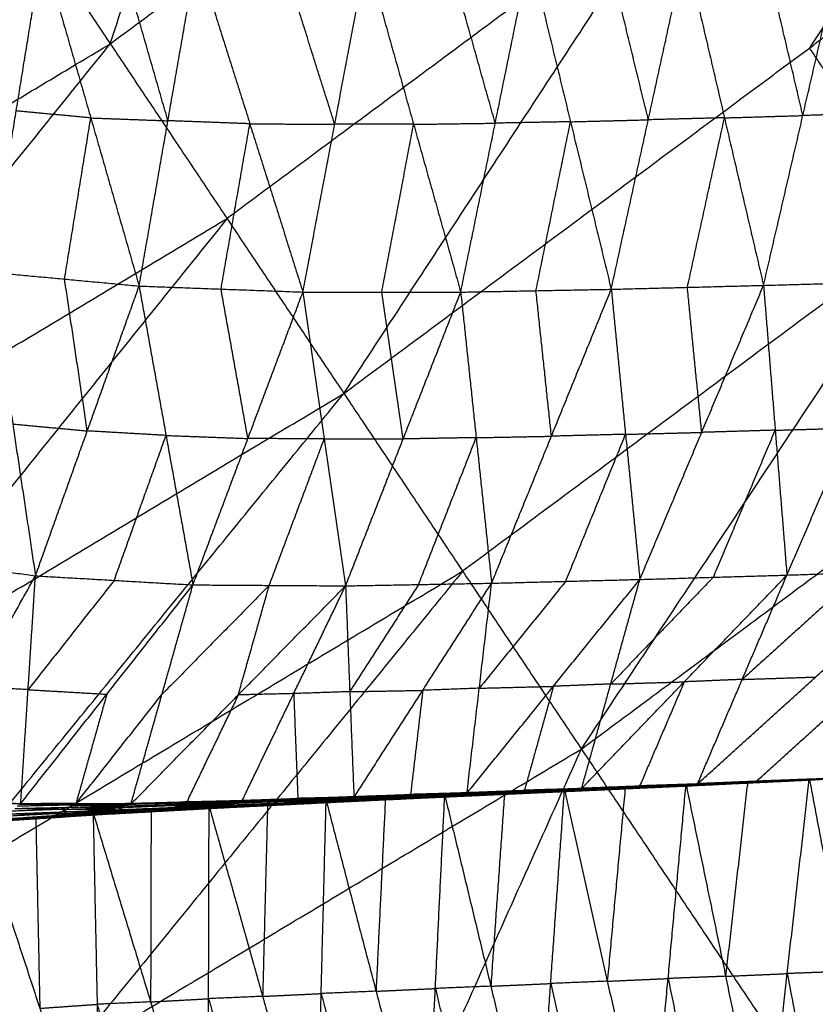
# Model space of a CAD drawing. Header units: millimetres. Extents: x -106 to 110, y -96 to 120.
# Tile 514 of 656: x 49.38 to 55.45, y -67.59 to -60.08. Entities that reach past the tile are written whole.
import ezdxf

# ---------------------------------------------------------------- set-up
doc = ezdxf.new("R2010")
doc.units = ezdxf.units.MM
doc.header["$MEASUREMENT"] = 0
doc.layers.add('Default', color=7, linetype='Continuous', true_color=0x000000)

msp = doc.modelspace()

# ---------------------------------------------------------------- linework, layer by layer
at = {"layer": 'Default'}
for points in [[(50.0751, -60.2647, 6.9532), (51.6311, -55.4506, 6.2709), (53.1871, -50.6366, 5.5886)], [(50.0751, -60.2647, 6.9532), (53.4983, -57.7259, 6.9532), (56.9215, -55.187, 6.9532)], [(51.8558, -62.9297, 7.9444), (54.3886, -59.0584, 7.4488), (56.9215, -55.187, 6.9532)], [(46.8046, -55.3701, 5.5886), (48.4398, -57.8174, 6.2709), (50.0751, -60.2647, 6.9532)], [(57.9382, -56.4259, 7.4488), (56.6718, -58.3615, 7.6966), (55.4053, -60.2972, 7.9444)], [(51.8558, -62.9297, 7.9444), (55.4053, -60.2972, 7.9444), (58.9549, -57.6647, 7.9444)], [(53.667, -65.6405, 9.1165), (56.311, -61.6526, 8.5305), (58.9549, -57.6647, 7.9444)], [(54.3886, -59.0584, 7.4488), (52.677, -60.3278, 7.4488), (50.9654, -61.5972, 7.4488)], [(49.1581, -62.0052, 1.5292), (49.3578, -60.7769, 1.097), (49.5575, -59.5486, 0.6649)], [(49.5575, -59.5486, 0.6649), (49.9262, -60.8299, 1.1669), (50.2949, -62.1113, 1.669)], [(50.5147, -60.8515, 1.2232), (50.3303, -60.2108, 0.9722), (50.1459, -59.5701, 0.7211)], [(50.2949, -62.1113, 1.669), (50.5147, -60.8515, 1.2232), (50.7344, -59.5917, 0.7774)], [(50.7344, -59.5917, 0.7774), (51.1391, -60.8745, 1.3135), (51.5437, -62.1574, 1.8496)], [(53.0101, -60.87, 1.5896), (52.8305, -60.2306, 1.3132), (52.6509, -59.5911, 1.0368)], [(52.747, -62.1576, 2.0471), (53.0101, -60.87, 1.5896), (53.2733, -59.5824, 1.132)], [(53.2733, -59.5824, 1.132), (53.584, -60.8591, 1.6937), (53.8946, -62.1358, 2.2554)], [(54.1772, -60.844, 1.7969), (54.0218, -60.2057, 1.5161), (53.8665, -59.5674, 1.2352)], [(53.8946, -62.1358, 2.2554), (54.1772, -60.844, 1.7969), (54.4597, -59.5523, 1.3385)], [(54.4597, -59.5523, 1.3385), (54.7577, -60.8293, 1.9112), (55.0558, -62.1062, 2.484)], [(55.0558, -62.1062, 2.484), (55.3557, -60.8117, 2.0253), (55.6555, -59.5171, 1.5666)], [(55.3557, -60.8117, 2.0253), (55.2066, -60.1732, 1.7389), (55.0576, -59.5347, 1.4525)], [(51.7861, -60.8786, 1.3956), (51.5838, -60.2372, 1.1276), (51.3815, -59.5957, 0.8595)], [(51.5437, -62.1574, 1.8496), (51.7861, -60.8786, 1.3956), (52.0285, -59.5998, 0.9416)], [(52.0285, -59.5998, 0.9416), (52.3877, -60.8787, 1.4944), (52.747, -62.1576, 2.0471)], [(53.667, -65.6405, 9.1165), (57.3451, -62.9127, 9.1165), (61.0231, -60.1848, 9.1165)], [(42.7639, -64.6468, 6.9532), (46.4195, -62.4558, 6.9532), (50.0751, -60.2647, 6.9532)], [(44.2748, -67.4736, 7.9444), (47.1749, -63.8691, 7.4488), (50.0751, -60.2647, 6.9532)], [(50.0751, -60.2647, 6.9532), (50.9654, -61.5972, 7.4488), (51.8558, -62.9297, 7.9444)], [(55.4053, -60.2972, 7.9444), (55.8581, -60.9749, 8.2375), (56.311, -61.6526, 8.5305)], [(49.9262, -60.8299, 1.1669), (49.642, -60.8034, 1.132), (49.3578, -60.7769, 1.097)], [(49.7265, -62.0582, 1.5991), (49.8264, -61.4441, 1.383), (49.9262, -60.8299, 1.1669)], [(49.9262, -60.8299, 1.1669), (50.2204, -60.8407, 1.1951), (50.5147, -60.8515, 1.2232)], [(51.1391, -60.8745, 1.3135), (50.8269, -60.863, 1.2683), (50.5147, -60.8515, 1.2232)], [(53.584, -60.8591, 1.6937), (53.297, -60.8646, 1.6416), (53.0101, -60.87, 1.5896)], [(53.3208, -62.1467, 2.1512), (53.4524, -61.5029, 1.9225), (53.584, -60.8591, 1.6937)], [(53.584, -60.8591, 1.6937), (53.8806, -60.8516, 1.7453), (54.1772, -60.844, 1.7969)], [(54.7577, -60.8293, 1.9112), (54.4675, -60.8366, 1.8541), (54.1772, -60.844, 1.7969)], [(54.4752, -62.121, 2.3697), (54.6165, -61.4751, 2.1405), (54.7577, -60.8293, 1.9112)], [(54.7577, -60.8293, 1.9112), (55.0567, -60.8205, 1.9683), (55.3557, -60.8117, 2.0253)], [(55.9281, -60.7953, 2.145), (55.6419, -60.8035, 2.0851), (55.3557, -60.8117, 2.0253)], [(50.9193, -62.1343, 1.7593), (51.0292, -61.5044, 1.5364), (51.1391, -60.8745, 1.3135)], [(51.1391, -60.8745, 1.3135), (51.4626, -60.8766, 1.3545), (51.7861, -60.8786, 1.3956)], [(52.3877, -60.8787, 1.4944), (52.0869, -60.8786, 1.445), (51.7861, -60.8786, 1.3956)], [(52.1453, -62.1575, 1.9483), (52.2665, -61.5181, 1.7213), (52.3877, -60.8787, 1.4944)], [(52.3877, -60.8787, 1.4944), (52.6989, -60.8743, 1.542), (53.0101, -60.87, 1.5896)], [(47.1749, -63.8691, 7.4488), (49.0702, -62.7332, 7.4488), (50.9654, -61.5972, 7.4488)], [(50.9654, -61.5972, 7.4488), (49.5154, -63.3994, 7.6966), (48.0653, -65.2017, 7.9444)], [(56.311, -61.6526, 8.5305), (54.5362, -62.9688, 8.5305), (52.7614, -64.2851, 8.5305)], [(49.1581, -62.0052, 1.5292), (49.3313, -63.1628, 2.3632), (49.5045, -64.3203, 3.1971)], [(49.1581, -62.0052, 1.5292), (49.7265, -62.0582, 1.5991), (50.2949, -62.1113, 1.669)], [(49.8997, -63.2158, 2.433), (49.8131, -62.637, 2.0161), (49.7265, -62.0582, 1.5991)], [(49.5045, -64.3203, 3.1971), (49.8997, -63.2158, 2.433), (50.2949, -62.1113, 1.669)], [(50.2949, -62.1113, 1.669), (50.5001, -63.2503, 2.5345), (50.7053, -64.3894, 3.3999)], [(50.2949, -62.1113, 1.669), (50.9193, -62.1343, 1.7593), (51.5437, -62.1574, 1.8496)], [(51.1245, -63.2734, 2.6248), (51.0219, -62.7039, 2.192), (50.9193, -62.1343, 1.7593)], [(52.747, -62.1576, 2.0471), (53.3208, -62.1467, 2.1512), (53.8946, -62.1358, 2.2554)], [(52.9825, -64.3765, 3.8132), (53.4386, -63.2561, 3.0343), (53.8946, -62.1358, 2.2554)], [(53.8946, -62.1358, 2.2554), (54.4752, -62.121, 2.3697), (55.0558, -62.1062, 2.484)], [(53.8946, -62.1358, 2.2554), (54.0037, -63.2417, 3.1467), (54.1128, -64.3477, 4.0379)], [(54.1128, -64.3477, 4.0379), (54.5843, -63.2269, 3.261), (55.0558, -62.1062, 2.484)], [(54.5843, -63.2269, 3.261), (54.5297, -62.674, 2.8153), (54.4752, -62.121, 2.3697)], [(55.0558, -62.1062, 2.484), (55.6283, -62.0899, 2.6037), (56.2007, -62.0735, 2.7233)], [(55.0558, -62.1062, 2.484), (55.1449, -63.2104, 3.3783), (55.2339, -64.3145, 4.2726)], [(55.2339, -64.3145, 4.2726), (55.7173, -63.194, 3.4979), (56.2007, -62.0735, 2.7233)], [(50.7053, -64.3894, 3.3999), (51.1245, -63.2734, 2.6248), (51.5437, -62.1574, 1.8496)], [(51.5437, -62.1574, 1.8496), (51.7063, -63.277, 2.7274), (51.869, -64.3966, 3.6052)], [(51.5437, -62.1574, 1.8496), (52.1453, -62.1575, 1.9483), (52.747, -62.1576, 2.0471)], [(51.869, -64.3966, 3.6052), (52.308, -63.2771, 2.8261), (52.747, -62.1576, 2.0471)], [(52.308, -63.2771, 2.8261), (52.2267, -62.7173, 2.3872), (52.1453, -62.1575, 1.9483)], [(52.747, -62.1576, 2.0471), (52.8647, -63.267, 2.9301), (52.9825, -64.3765, 3.8132)], [(53.4386, -63.2561, 3.0343), (53.3797, -62.7014, 2.5928), (53.3208, -62.1467, 2.1512)], [(44.2748, -67.4736, 7.9444), (48.0653, -65.2017, 7.9444), (51.8558, -62.9297, 7.9444)], [(45.8117, -70.3488, 9.1165), (48.8337, -66.6393, 8.5305), (51.8558, -62.9297, 7.9444)], [(51.8558, -62.9297, 7.9444), (52.7614, -64.2851, 8.5305), (53.667, -65.6405, 9.1165)], [(49.3313, -63.1628, 2.3632), (49.6155, -63.1893, 2.3981), (49.8997, -63.2158, 2.433)], [(55.1449, -63.2104, 3.3783), (55.4311, -63.2022, 3.4381), (55.7173, -63.194, 3.4979)], [(50.5001, -63.2503, 2.5345), (50.1999, -63.2331, 2.4838), (49.8997, -63.2158, 2.433)], [(50.1049, -64.3549, 3.2985), (50.3025, -63.8026, 2.9165), (50.5001, -63.2503, 2.5345)], [(50.5001, -63.2503, 2.5345), (50.8123, -63.2619, 2.5796), (51.1245, -63.2734, 2.6248)], [(52.8647, -63.267, 2.9301), (52.5864, -63.2721, 2.8781), (52.308, -63.2771, 2.8261)], [(52.4257, -64.3865, 3.7092), (52.6452, -63.8268, 3.3197), (52.8647, -63.267, 2.9301)], [(52.8647, -63.267, 2.9301), (53.1517, -63.2616, 2.9822), (53.4386, -63.2561, 3.0343)], [(54.0037, -63.2417, 3.1467), (53.7211, -63.2489, 3.0905), (53.4386, -63.2561, 3.0343)], [(53.5476, -64.3621, 3.9256), (53.7757, -63.8019, 3.5361), (54.0037, -63.2417, 3.1467)], [(54.0037, -63.2417, 3.1467), (54.294, -63.2343, 3.2038), (54.5843, -63.2269, 3.261)], [(55.1449, -63.2104, 3.3783), (54.8646, -63.2187, 3.3196), (54.5843, -63.2269, 3.261)], [(54.6734, -64.3311, 4.1552), (54.9091, -63.7707, 3.7668), (55.1449, -63.2104, 3.3783)], [(51.7063, -63.277, 2.7274), (51.4154, -63.2752, 2.6761), (51.1245, -63.2734, 2.6248)], [(51.2871, -64.393, 3.5026), (51.4967, -63.835, 3.115), (51.7063, -63.277, 2.7274)], [(51.7063, -63.277, 2.7274), (52.0072, -63.2771, 2.7767), (52.308, -63.2771, 2.8261)], [(48.4165, -64.1692, 3.0176), (48.9605, -64.2448, 3.1074), (49.5045, -64.3203, 3.1971)], [(48.56, -66.0116, 5.4526), (49.0322, -65.166, 4.3248), (49.5045, -64.3203, 3.1971)], [(48.8337, -66.6393, 8.5305), (50.7976, -65.4622, 8.5305), (52.7614, -64.2851, 8.5305)], [(49.3924, -66.0559, 5.6245), (49.4484, -65.1881, 4.4108), (49.5045, -64.3203, 3.1971)], [(49.5045, -64.3203, 3.1971), (50.1049, -64.3549, 3.2985), (50.7053, -64.3894, 3.3999)], [(52.7614, -64.2851, 8.5305), (51.2504, -66.1399, 8.8235), (49.7393, -67.9946, 9.1165)], [(53.6686, -65.9423, 6.474), (54.4513, -65.1284, 5.3733), (55.2339, -64.3145, 4.2726)], [(54.1128, -64.3477, 4.0379), (54.6734, -64.3311, 4.1552), (55.2339, -64.3145, 4.2726)], [(54.5531, -65.9052, 6.6615), (55.4516, -65.0917, 5.5888), (56.3501, -64.2781, 4.516)], [(54.5531, -65.9052, 6.6615), (54.8935, -65.1099, 5.467), (55.2339, -64.3145, 4.2726)], [(55.792, -64.2963, 4.3943), (55.3428, -64.7031, 4.9307), (54.8935, -65.1099, 5.467)], [(55.2339, -64.3145, 4.2726), (55.792, -64.2963, 4.3943), (56.3501, -64.2781, 4.516)], [(49.3924, -66.0559, 5.6245), (50.0488, -65.2227, 4.5122), (50.7053, -64.3894, 3.3999)], [(50.1049, -64.3549, 3.2985), (49.7766, -64.7715, 3.8546), (49.4484, -65.1881, 4.4108)], [(50.2328, -66.0597, 5.79), (50.469, -65.2246, 4.595), (50.7053, -64.3894, 3.3999)], [(51.2871, -64.393, 3.5026), (50.8781, -64.8088, 4.0488), (50.469, -65.2246, 4.595)], [(50.7053, -64.3894, 3.3999), (51.2871, -64.393, 3.5026), (51.869, -64.3966, 3.6052)], [(51.0509, -65.2282, 4.6976), (51.169, -64.8106, 4.1001), (51.2871, -64.393, 3.5026)], [(51.869, -64.3966, 3.6052), (52.4257, -64.3865, 3.7092), (52.9825, -64.3765, 3.8132)], [(52.4257, -64.3865, 3.7092), (52.1633, -64.7949, 4.2862), (51.9009, -65.2033, 4.8631)], [(51.9328, -66.0099, 6.1211), (52.4577, -65.1932, 4.9672), (52.9825, -64.3765, 3.8132)], [(52.7945, -65.9773, 6.294), (53.4536, -65.1625, 5.1659), (54.1128, -64.3477, 4.0379)], [(52.7945, -65.9773, 6.294), (52.8885, -65.1769, 5.0536), (52.9825, -64.3765, 3.8132)], [(53.5476, -64.3621, 3.9256), (53.2181, -64.7695, 4.4896), (52.8885, -65.1769, 5.0536)], [(52.9825, -64.3765, 3.8132), (53.5476, -64.3621, 3.9256), (54.1128, -64.3477, 4.0379)], [(53.6686, -65.9423, 6.474), (53.8907, -65.145, 5.256), (54.1128, -64.3477, 4.0379)], [(54.6734, -64.3311, 4.1552), (54.282, -64.738, 4.7056), (53.8907, -65.145, 5.256)], [(50.2328, -66.0597, 5.79), (51.0509, -65.2282, 4.6976), (51.869, -64.3966, 3.6052)], [(51.0779, -66.0397, 5.9537), (51.4734, -65.2182, 4.7794), (51.869, -64.3966, 3.6052)], [(51.869, -64.3966, 3.6052), (51.9009, -65.2033, 4.8631), (51.9328, -66.0099, 6.1211)], [(53.8907, -65.145, 5.256), (53.6722, -65.1537, 5.211), (53.4536, -65.1625, 5.1659)], [(53.8907, -65.145, 5.256), (54.171, -65.1367, 5.3146), (54.4513, -65.1284, 5.3733)], [(54.4513, -65.1284, 5.3733), (54.2811, -65.5261, 5.9705), (54.1109, -65.9238, 6.5678)], [(54.8935, -65.1099, 5.467), (54.6724, -65.1191, 5.4202), (54.4513, -65.1284, 5.3733)], [(54.8935, -65.1099, 5.467), (55.1726, -65.1008, 5.5279), (55.4516, -65.0917, 5.5888)], [(55.002, -65.8858, 6.7596), (55.4512, -65.4791, 6.2233), (55.9004, -65.0723, 5.6869)], [(49.4484, -65.1881, 4.4108), (49.2403, -65.177, 4.3678), (49.0322, -65.166, 4.3248)], [(49.4484, -65.1881, 4.4108), (49.7486, -65.2054, 4.4615), (50.0488, -65.2227, 4.5122)], [(51.4734, -65.2182, 4.7794), (51.2622, -65.2232, 4.7385), (51.0509, -65.2282, 4.6976)], [(51.9009, -65.2033, 4.8631), (51.6872, -65.2107, 4.8213), (51.4734, -65.2182, 4.7794)], [(51.4734, -65.2182, 4.7794), (51.4894, -65.6215, 5.4084), (51.5054, -66.0248, 6.0374)], [(51.9009, -65.2033, 4.8631), (52.1793, -65.1982, 4.9152), (52.4577, -65.1932, 4.9672)], [(52.4577, -65.1932, 4.9672), (52.4107, -65.5934, 5.5874), (52.3637, -65.9936, 6.2076)], [(52.8885, -65.1769, 5.0536), (52.6731, -65.1851, 5.0104), (52.4577, -65.1932, 4.9672)], [(52.8885, -65.1769, 5.0536), (53.1711, -65.1697, 5.1098), (53.4536, -65.1625, 5.1659)], [(53.4536, -65.1625, 5.1659), (53.3426, -65.5612, 5.775), (53.2316, -65.9598, 6.384)], [(50.0488, -65.2227, 4.5122), (49.9307, -65.6402, 5.1097), (49.8126, -66.0578, 5.7072)], [(49.8126, -66.0578, 5.7072), (50.1408, -65.6412, 5.1511), (50.469, -65.2246, 4.595)], [(51.0509, -65.2282, 4.6976), (50.8531, -65.6389, 5.2847), (50.6554, -66.0497, 5.8719)], [(45.8117, -70.3488, 9.1165), (49.7393, -67.9946, 9.1165), (53.667, -65.6405, 9.1165)], [(48.933, -76.1885, 12.0172), (51.3, -70.9145, 10.5669), (53.667, -65.6405, 9.1165)], [(53.667, -65.6405, 9.1165), (55.5064, -68.3933, 10.5669), (57.3458, -71.1461, 12.0172)], [(54.465, -65.91, 6.6429), (54.9349, -65.8893, 6.7452), (55.4048, -65.8686, 6.8476)], [(54.4769, -65.9143, 6.6389), (54.7059, -65.9018, 6.692), (54.9349, -65.8893, 6.7452)], [(54.9468, -65.8936, 6.7412), (54.7118, -65.9039, 6.69), (54.4769, -65.9143, 6.6389)], [(54.4887, -65.9186, 6.6348), (54.9468, -65.8936, 6.7412), (55.4048, -65.8686, 6.8476)], [(54.4887, -65.9186, 6.6348), (54.9539, -65.8962, 6.7368), (55.4191, -65.8739, 6.8388)], [(54.5103, -65.9199, 6.631), (54.9647, -65.8969, 6.7349), (55.4191, -65.8739, 6.8388)], [(54.5103, -65.9199, 6.631), (54.9707, -65.8975, 6.7333), (55.4311, -65.8752, 6.8356)], [(54.9799, -65.8955, 6.7332), (54.7497, -65.9067, 6.682), (54.5195, -65.9178, 6.6309)], [(54.5288, -65.9158, 6.6308), (54.9849, -65.8947, 6.733), (55.441, -65.8736, 6.8352)], [(54.5288, -65.9158, 6.6308), (54.9799, -65.8955, 6.7332), (55.4311, -65.8752, 6.8356)], [(54.9923, -65.8916, 6.7343), (54.7643, -65.9021, 6.6832), (54.5362, -65.9127, 6.6321)], [(54.5436, -65.9095, 6.6334), (54.9961, -65.89, 6.7353), (55.4485, -65.8705, 6.8372)], [(54.5436, -65.9095, 6.6334), (54.9923, -65.8916, 6.7343), (55.441, -65.8736, 6.8352)], [(55.0003, -65.8874, 6.7402), (54.7741, -65.8972, 6.6893), (54.5479, -65.9069, 6.6383)], [(54.5521, -65.9044, 6.6433), (55.0021, -65.8859, 6.7435), (55.4521, -65.8674, 6.8437)], [(54.5521, -65.9044, 6.6433), (55.0003, -65.8874, 6.7402), (55.4485, -65.8705, 6.8372)], [(54.5526, -65.9048, 6.6524), (54.7774, -65.8953, 6.698), (55.0021, -65.8859, 6.7435)], [(55.0026, -65.8863, 6.7526), (54.7776, -65.8956, 6.7025), (54.5526, -65.9048, 6.6524)], [(54.5531, -65.9052, 6.6615), (55.002, -65.8858, 6.7596), (55.4508, -65.8665, 6.8578)], [(54.5531, -65.9052, 6.6615), (55.0026, -65.8863, 6.7526), (55.4521, -65.8674, 6.8437)], [(54.9349, -65.8893, 6.7452), (54.8506, -66.6311, 6.4593), (54.7663, -67.3729, 6.1733)], [(54.9468, -65.8936, 6.7412), (55.1793, -65.8824, 6.7922), (55.4119, -65.8712, 6.8432)], [(54.9539, -65.8962, 6.7368), (54.9503, -65.8949, 6.739), (54.9468, -65.8936, 6.7412)], [(54.9539, -65.8962, 6.7368), (54.9593, -65.8966, 6.7358), (54.9647, -65.8969, 6.7349)], [(54.9647, -65.8969, 6.7349), (55.1949, -65.8857, 6.786), (55.4251, -65.8746, 6.8372)], [(55.4251, -65.8746, 6.8372), (55.1979, -65.8861, 6.7853), (54.9707, -65.8975, 6.7333)], [(54.9707, -65.8975, 6.7333), (54.9753, -65.8965, 6.7333), (54.9799, -65.8955, 6.7332)], [(54.9799, -65.8955, 6.7332), (55.208, -65.885, 6.7843), (55.4361, -65.8744, 6.8354)], [(55.4361, -65.8744, 6.8354), (55.2105, -65.8846, 6.7842), (54.9849, -65.8947, 6.733)], [(54.9849, -65.8947, 6.733), (54.9886, -65.8931, 6.7336), (54.9923, -65.8916, 6.7343)], [(54.9923, -65.8916, 6.7343), (55.2185, -65.8818, 6.7852), (55.4448, -65.8721, 6.8362)], [(55.4448, -65.8721, 6.8362), (55.2204, -65.881, 6.7857), (54.9961, -65.89, 6.7353)], [(54.9961, -65.89, 6.7353), (54.9982, -65.8887, 6.7378), (55.0003, -65.8874, 6.7402)], [(55.0003, -65.8874, 6.7402), (55.2253, -65.8782, 6.7903), (55.4503, -65.869, 6.8404)], [(55.002, -65.8858, 6.7596), (55.0023, -65.8861, 6.7561), (55.0026, -65.8863, 6.7526)], [(55.4503, -65.869, 6.8404), (55.2262, -65.8774, 6.792), (55.0021, -65.8859, 6.7435)], [(55.0026, -65.8863, 6.7526), (55.227, -65.8766, 6.8017), (55.4515, -65.8669, 6.8507)], [(55.0676, -68.8357, 5.7038), (55.2362, -67.3522, 6.2757), (55.4048, -65.8686, 6.8476)], [(55.4048, -65.8686, 6.8476), (55.8828, -65.8475, 6.9554), (56.3607, -65.8265, 7.0632)], [(55.4048, -65.8686, 6.8476), (55.4119, -65.8712, 6.8432), (55.4191, -65.8739, 6.8388)], [(55.4048, -65.8686, 6.8476), (55.6837, -67.3356, 6.3813), (55.9626, -68.8027, 5.9151)], [(55.8899, -65.8502, 6.951), (55.6509, -65.8607, 6.8971), (55.4119, -65.8712, 6.8432)], [(55.4191, -65.8739, 6.8388), (55.8899, -65.8502, 6.951), (56.3607, -65.8265, 7.0632)], [(55.4191, -65.8739, 6.8388), (55.4251, -65.8746, 6.8372), (55.4311, -65.8752, 6.8356)], [(55.8959, -65.8509, 6.9494), (55.6605, -65.8627, 6.8933), (55.4251, -65.8746, 6.8372)], [(55.4311, -65.8752, 6.8356), (55.8959, -65.8509, 6.9494), (56.3607, -65.8265, 7.0632)], [(55.4311, -65.8752, 6.8356), (55.4361, -65.8744, 6.8354), (55.441, -65.8736, 6.8352)], [(55.9009, -65.85, 6.9492), (55.6685, -65.8622, 6.8923), (55.4361, -65.8744, 6.8354)], [(55.441, -65.8736, 6.8352), (55.9009, -65.85, 6.9492), (56.3607, -65.8265, 7.0632)], [(55.441, -65.8736, 6.8352), (55.4448, -65.8721, 6.8362), (55.4485, -65.8705, 6.8372)], [(55.9046, -65.8485, 6.9502), (55.6747, -65.8603, 6.8932), (55.4448, -65.8721, 6.8362)], [(55.4485, -65.8705, 6.8372), (55.9046, -65.8485, 6.9502), (56.3607, -65.8265, 7.0632)], [(55.4485, -65.8705, 6.8372), (55.4503, -65.869, 6.8404), (55.4521, -65.8674, 6.8437)], [(55.9064, -65.8469, 6.9534), (55.6784, -65.858, 6.8969), (55.4503, -65.869, 6.8404)], [(51.9233, -66.0022, 6.1012), (52.3556, -65.9867, 6.188), (52.7879, -65.9713, 6.2748)], [(51.9328, -66.0099, 6.1211), (52.3604, -65.9906, 6.198), (52.7879, -65.9713, 6.2748)], [(52.6251, -65.9924, 6.2623), (53.0815, -65.9718, 6.3551), (53.538, -65.9512, 6.4479)], [(52.6661, -66.0034, 6.2617), (53.1021, -65.9773, 6.3548), (53.538, -65.9512, 6.4479)], [(52.6661, -66.0034, 6.2617), (53.1184, -65.9823, 6.3525), (53.5707, -65.9613, 6.4433)], [(52.7054, -66.0019, 6.2601), (53.1381, -65.9816, 6.3517), (53.5707, -65.9613, 6.4433)], [(52.7054, -66.0019, 6.2601), (53.1535, -65.9817, 6.3503), (53.6016, -65.9615, 6.4404)], [(52.7402, -65.9919, 6.2611), (53.1844, -65.9733, 6.351), (53.6286, -65.9547, 6.4408)], [(52.7402, -65.9919, 6.2611), (53.1709, -65.9767, 6.3508), (53.6016, -65.9615, 6.4404)], [(53.199, -65.9671, 6.3519), (52.9769, -65.9764, 6.307), (52.7548, -65.9856, 6.262)], [(52.7694, -65.9794, 6.2629), (53.2102, -65.9625, 6.3531), (53.6509, -65.9455, 6.4434)], [(52.7694, -65.9794, 6.2629), (53.199, -65.9671, 6.3519), (53.6286, -65.9547, 6.4408)], [(52.7694, -65.9794, 6.2629), (52.7787, -65.9754, 6.2689), (52.7879, -65.9713, 6.2748)], [(53.2194, -65.9584, 6.3591), (52.999, -65.9669, 6.314), (52.7787, -65.9754, 6.2689)], [(52.7879, -65.9713, 6.2748), (53.2263, -65.9551, 6.3648), (53.6646, -65.9389, 6.4547)], [(52.7879, -65.9713, 6.2748), (53.2194, -65.9584, 6.3591), (53.6509, -65.9455, 6.4434)], [(52.7879, -65.9713, 6.2748), (52.7912, -65.9743, 6.2844), (52.7945, -65.9773, 6.294)], [(52.7912, -65.9743, 6.2844), (53.0087, -65.9647, 6.3246), (53.2263, -65.9551, 6.3648)], [(53.2296, -65.9581, 6.3744), (53.0104, -65.9662, 6.3294), (52.7912, -65.9743, 6.2844)], [(52.7945, -65.9773, 6.294), (53.2296, -65.9581, 6.3744), (53.6646, -65.9389, 6.4547)], [(52.7945, -65.9773, 6.294), (53.2316, -65.9598, 6.384), (53.6686, -65.9423, 6.474)], [(53.1021, -65.9773, 6.3548), (53.3282, -65.9668, 6.4002), (53.5544, -65.9562, 6.4456)], [(53.1381, -65.9816, 6.3517), (53.3621, -65.9715, 6.3968), (53.5861, -65.9614, 6.4418)], [(53.5861, -65.9614, 6.4418), (53.3698, -65.9716, 6.3961), (53.1535, -65.9817, 6.3503)], [(53.1709, -65.9767, 6.3508), (53.393, -65.9674, 6.3957), (53.6151, -65.9581, 6.4406)], [(53.6151, -65.9581, 6.4406), (53.3997, -65.9657, 6.3958), (53.1844, -65.9733, 6.351)], [(53.1844, -65.9733, 6.351), (53.1917, -65.9702, 6.3514), (53.199, -65.9671, 6.3519)], [(53.199, -65.9671, 6.3519), (53.4194, -65.9586, 6.397), (53.6397, -65.9501, 6.4421)], [(53.6397, -65.9501, 6.4421), (53.425, -65.9563, 6.3976), (53.2102, -65.9625, 6.3531)], [(53.2102, -65.9625, 6.3531), (53.2148, -65.9604, 6.3561), (53.2194, -65.9584, 6.3591)], [(53.2194, -65.9584, 6.3591), (53.4386, -65.9503, 6.4041), (53.6578, -65.9422, 6.449)], [(53.6578, -65.9422, 6.449), (53.442, -65.9486, 6.4069), (53.2263, -65.9551, 6.3648)], [(53.2296, -65.9581, 6.3744), (53.4481, -65.9493, 6.4194), (53.6666, -65.9406, 6.4644)], [(53.2316, -65.9598, 6.384), (53.2306, -65.959, 6.3792), (53.2296, -65.9581, 6.3744)], [(53.3277, -68.9044, 5.3125), (53.4328, -67.4278, 5.8802), (53.538, -65.9512, 6.4479)], [(53.538, -65.9512, 6.4479), (54.0015, -65.9306, 6.5454), (54.465, -65.91, 6.6429)], [(53.538, -65.9512, 6.4479), (53.5544, -65.9562, 6.4456), (53.5707, -65.9613, 6.4433)], [(53.538, -65.9512, 6.4479), (53.8647, -67.4104, 5.9756), (54.1915, -68.8697, 5.5033)], [(53.5544, -65.9562, 6.4456), (53.7779, -65.9434, 6.4955), (54.0015, -65.9306, 6.5454)], [(54.0179, -65.9357, 6.5431), (53.7861, -65.9459, 6.4943), (53.5544, -65.9562, 6.4456)], [(53.5707, -65.9613, 6.4433), (54.0179, -65.9357, 6.5431), (54.465, -65.91, 6.6429)], [(53.5707, -65.9613, 6.4433), (54.0297, -65.9399, 6.5391), (54.4887, -65.9186, 6.6348)], [(53.5707, -65.9613, 6.4433), (53.5861, -65.9614, 6.4418), (53.6016, -65.9615, 6.4404)], [(54.0451, -65.9401, 6.5376), (53.8156, -65.9507, 6.4897), (53.5861, -65.9614, 6.4418)], [(53.6016, -65.9615, 6.4404), (54.0451, -65.9401, 6.5376), (54.4887, -65.9186, 6.6348)], [(53.6016, -65.9615, 6.4404), (54.0559, -65.9407, 6.5357), (54.5103, -65.9199, 6.631)], [(53.6016, -65.9615, 6.4404), (53.6151, -65.9581, 6.4406), (53.6286, -65.9547, 6.4408)], [(54.0694, -65.9373, 6.5359), (53.8422, -65.9477, 6.4883), (53.6151, -65.9581, 6.4406)], [(53.6286, -65.9547, 6.4408), (54.0787, -65.9353, 6.5358), (54.5288, -65.9158, 6.6308)], [(53.6286, -65.9547, 6.4408), (54.0694, -65.9373, 6.5359), (54.5103, -65.9199, 6.631)], [(53.6286, -65.9547, 6.4408), (53.6397, -65.9501, 6.4421), (53.6509, -65.9455, 6.4434)], [(54.0898, -65.9306, 6.5371), (53.8648, -65.9404, 6.4896), (53.6397, -65.9501, 6.4421)], [(53.6509, -65.9455, 6.4434), (54.0973, -65.9275, 6.5384), (54.5436, -65.9095, 6.6334)], [(53.6509, -65.9455, 6.4434), (54.0898, -65.9306, 6.5371), (54.5288, -65.9158, 6.6308)], [(53.6509, -65.9455, 6.4434), (53.6578, -65.9422, 6.449), (53.6646, -65.9389, 6.4547)], [(54.1041, -65.9242, 6.5441), (53.8809, -65.9332, 6.4965), (53.6578, -65.9422, 6.449)], [(53.6646, -65.9389, 6.4547), (54.1084, -65.9216, 6.549), (54.5521, -65.9044, 6.6433)], [(53.6646, -65.9389, 6.4547), (54.1041, -65.9242, 6.5441), (54.5436, -65.9095, 6.6334)], [(53.6646, -65.9389, 6.4547), (53.6666, -65.9406, 6.4644), (53.6686, -65.9423, 6.474)], [(53.6666, -65.9406, 6.4644), (53.8875, -65.9311, 6.5067), (54.1084, -65.9216, 6.549)], [(54.1104, -65.9233, 6.5587), (53.8885, -65.9319, 6.5115), (53.6666, -65.9406, 6.4644)], [(53.6686, -65.9423, 6.474), (54.1104, -65.9233, 6.5587), (54.5521, -65.9044, 6.6433)], [(53.6686, -65.9423, 6.474), (54.1109, -65.9238, 6.5678), (54.5531, -65.9052, 6.6615)], [(54.0015, -65.9306, 6.5454), (53.9331, -66.6705, 6.2605), (53.8647, -67.4104, 5.9756)], [(54.0179, -65.9357, 6.5431), (54.2474, -65.925, 6.591), (54.4769, -65.9143, 6.6389)], [(54.0297, -65.9399, 6.5391), (54.0238, -65.9378, 6.5411), (54.0179, -65.9357, 6.5431)], [(54.0297, -65.9399, 6.5391), (54.0374, -65.94, 6.5383), (54.0451, -65.9401, 6.5376)], [(54.0451, -65.9401, 6.5376), (54.2723, -65.9296, 6.5853), (54.4995, -65.9192, 6.6329)], [(54.4995, -65.9192, 6.6329), (54.2777, -65.93, 6.5843), (54.0559, -65.9407, 6.5357)], [(54.0559, -65.9407, 6.5357), (54.0627, -65.939, 6.5358), (54.0694, -65.9373, 6.5359)], [(54.0694, -65.9373, 6.5359), (54.2945, -65.9276, 6.5834), (54.5195, -65.9178, 6.6309)], [(54.5195, -65.9178, 6.6309), (54.2991, -65.9265, 6.5834), (54.0787, -65.9353, 6.5358)], [(54.0787, -65.9353, 6.5358), (54.0842, -65.933, 6.5364), (54.0898, -65.9306, 6.5371)], [(54.0898, -65.9306, 6.5371), (54.313, -65.9216, 6.5846), (54.5362, -65.9127, 6.6321)], [(54.5362, -65.9127, 6.6321), (54.3167, -65.9201, 6.5852), (54.0973, -65.9275, 6.5384)], [(54.0973, -65.9275, 6.5384), (54.1007, -65.9258, 6.5412), (54.1041, -65.9242, 6.5441)], [(54.1041, -65.9242, 6.5441), (54.326, -65.9156, 6.5912), (54.5479, -65.9069, 6.6383)], [(54.5479, -65.9069, 6.6383), (54.3281, -65.9143, 6.5937), (54.1084, -65.9216, 6.549)], [(54.1104, -65.9233, 6.5587), (54.3315, -65.9141, 6.6055), (54.5526, -65.9048, 6.6524)], [(54.1109, -65.9238, 6.5678), (54.1106, -65.9235, 6.5632), (54.1104, -65.9233, 6.5587)], [(54.1915, -68.8697, 5.5033), (54.3282, -67.3898, 6.0731), (54.465, -65.91, 6.6429)], [(54.465, -65.91, 6.6429), (54.4769, -65.9143, 6.6389), (54.4887, -65.9186, 6.6348)], [(54.465, -65.91, 6.6429), (54.7663, -67.3729, 6.1733), (55.0676, -68.8357, 5.7038)], [(54.4887, -65.9186, 6.6348), (54.4995, -65.9192, 6.6329), (54.5103, -65.9199, 6.631)], [(54.9647, -65.8969, 6.7349), (54.7321, -65.908, 6.6839), (54.4995, -65.9192, 6.6329)], [(54.5103, -65.9199, 6.631), (54.5195, -65.9178, 6.6309), (54.5288, -65.9158, 6.6308)], [(54.5288, -65.9158, 6.6308), (54.5362, -65.9127, 6.6321), (54.5436, -65.9095, 6.6334)], [(54.5436, -65.9095, 6.6334), (54.5479, -65.9069, 6.6383), (54.5521, -65.9044, 6.6433)], [(54.5521, -65.9044, 6.6433), (54.5526, -65.9048, 6.6524), (54.5531, -65.9052, 6.6615)], [(48.56, -66.0116, 5.4526), (48.9762, -66.0338, 5.5385), (49.3924, -66.0559, 5.6245)], [(48.9708, -66.0359, 5.5174), (49.1789, -66.047, 5.5603), (49.387, -66.058, 5.6033)], [(50.1884, -66.0747, 5.7421), (50.614, -66.0602, 5.8294), (51.0397, -66.0457, 5.9167)], [(50.2205, -66.0544, 5.7598), (50.6439, -66.043, 5.8453), (51.0673, -66.0317, 5.9309)], [(50.2205, -66.0544, 5.7598), (50.6301, -66.05, 5.8383), (51.0397, -66.0457, 5.9167)], [(50.2266, -66.0571, 5.7749), (50.4353, -66.0501, 5.8101), (50.6439, -66.043, 5.8453)], [(50.6501, -66.0457, 5.8604), (50.4383, -66.0514, 5.8177), (50.2266, -66.0571, 5.7749)], [(50.2328, -66.0597, 5.79), (50.6501, -66.0457, 5.8604), (51.0673, -66.0317, 5.9309)], [(50.2328, -66.0597, 5.79), (50.6554, -66.0497, 5.8719), (51.0779, -66.0397, 5.9537)], [(50.6301, -66.05, 5.8383), (50.8418, -66.0444, 5.881), (51.0535, -66.0387, 5.9238)], [(51.0535, -66.0387, 5.9238), (50.8487, -66.0409, 5.8846), (50.6439, -66.043, 5.8453)], [(50.6501, -66.0457, 5.8604), (50.8613, -66.0407, 5.9014), (51.0726, -66.0357, 5.9423)], [(50.6554, -66.0497, 5.8719), (50.6527, -66.0477, 5.8662), (50.6501, -66.0457, 5.8604)], [(50.8283, -66.077, 5.9148), (51.2745, -66.0556, 5.9996), (51.7208, -66.0341, 6.0844)], [(50.8283, -66.077, 5.9148), (51.2997, -66.0616, 6.0008), (51.7711, -66.0462, 6.0868)], [(50.8881, -66.0905, 5.9173), (51.3296, -66.0683, 6.0021), (51.7711, -66.0462, 6.0868)], [(50.9456, -66.0847, 5.9157), (51.3827, -66.0637, 6.0009), (51.8197, -66.0427, 6.0861)], [(50.9456, -66.0847, 5.9157), (51.3584, -66.0655, 6.0012), (51.7711, -66.0462, 6.0868)], [(50.9966, -66.0666, 5.9165), (51.4297, -66.0477, 6.002), (51.8629, -66.0289, 6.0875)], [(50.9966, -66.0666, 5.9165), (51.4081, -66.0546, 6.0013), (51.8197, -66.0427, 6.0861)], [(50.9966, -66.0666, 5.9165), (51.0181, -66.0561, 5.9166), (51.0397, -66.0457, 5.9167)], [(51.4513, -66.0373, 6.0021), (51.2347, -66.0467, 5.9594), (51.0181, -66.0561, 5.9166)], [(51.0397, -66.0457, 5.9167), (51.4696, -66.0292, 6.0026), (51.8996, -66.0126, 6.0886)], [(51.0397, -66.0457, 5.9167), (51.4513, -66.0373, 6.0021), (51.8629, -66.0289, 6.0875)], [(51.0397, -66.0457, 5.9167), (51.0535, -66.0387, 5.9238), (51.0673, -66.0317, 5.9309)], [(51.4835, -66.0222, 6.0097), (51.2685, -66.0304, 5.9668), (51.0535, -66.0387, 5.9238)], [(51.0673, -66.0317, 5.9309), (51.4953, -66.0169, 6.016), (51.9233, -66.0022, 6.1012)], [(51.0673, -66.0317, 5.9309), (51.4835, -66.0222, 6.0097), (51.8996, -66.0126, 6.0886)], [(51.0673, -66.0317, 5.9309), (51.0726, -66.0357, 5.9423), (51.0779, -66.0397, 5.9537)], [(51.0726, -66.0357, 5.9423), (51.284, -66.0263, 5.9792), (51.4953, -66.0169, 6.016)], [(51.5006, -66.0209, 6.0274), (51.2866, -66.0283, 5.9849), (51.0726, -66.0357, 5.9423)], [(51.0779, -66.0397, 5.9537), (51.5006, -66.0209, 6.0274), (51.9233, -66.0022, 6.1012)], [(51.0779, -66.0397, 5.9537), (51.5054, -66.0248, 6.0374), (51.9328, -66.0099, 6.1211)], [(51.7459, -66.0402, 6.0856), (51.5228, -66.0509, 6.0432), (51.2997, -66.0616, 6.0008)], [(51.3584, -66.0655, 6.0012), (51.5769, -66.0549, 6.0439), (51.7954, -66.0444, 6.0865)], [(51.7954, -66.0444, 6.0865), (51.589, -66.0541, 6.0437), (51.3827, -66.0637, 6.0009)], [(51.4081, -66.0546, 6.0013), (51.6247, -66.0452, 6.0441), (51.8413, -66.0358, 6.0868)], [(51.8413, -66.0358, 6.0868), (51.6355, -66.0417, 6.0444), (51.4297, -66.0477, 6.002)], [(51.4297, -66.0477, 6.002), (51.4405, -66.0425, 6.002), (51.4513, -66.0373, 6.0021)], [(51.4513, -66.0373, 6.0021), (51.6663, -66.029, 6.0451), (51.8813, -66.0207, 6.088)], [(51.8813, -66.0207, 6.088), (51.6754, -66.0249, 6.0453), (51.4696, -66.0292, 6.0026)], [(51.4696, -66.0292, 6.0026), (51.4765, -66.0257, 6.0062), (51.4835, -66.0222, 6.0097)], [(51.4835, -66.0222, 6.0097), (51.6975, -66.0148, 6.0523), (51.9115, -66.0074, 6.0949)], [(51.9115, -66.0074, 6.0949), (51.7034, -66.0122, 6.0554), (51.4953, -66.0169, 6.016)], [(51.5006, -66.0209, 6.0274), (51.7144, -66.0135, 6.0693), (51.9281, -66.0061, 6.1111)], [(51.5054, -66.0248, 6.0374), (51.503, -66.0229, 6.0324), (51.5006, -66.0209, 6.0274)], [(51.6451, -68.9746, 4.9625), (51.6829, -67.5044, 5.5235), (51.7208, -66.0341, 6.0844)], [(51.7208, -66.0341, 6.0844), (52.1729, -66.0133, 6.1734), (52.6251, -65.9924, 6.2623)], [(51.7208, -66.0341, 6.0844), (52.1935, -66.0188, 6.173), (52.6661, -66.0034, 6.2617)], [(51.7208, -66.0341, 6.0844), (51.7459, -66.0402, 6.0856), (51.7711, -66.0462, 6.0868)], [(51.7208, -66.0341, 6.0844), (52.1011, -67.4868, 5.6085), (52.4814, -68.9394, 5.1326)], [(52.2186, -66.0248, 6.1742), (51.9823, -66.0325, 6.1299), (51.7459, -66.0402, 6.0856)], [(51.7711, -66.0462, 6.0868), (52.2186, -66.0248, 6.1742), (52.6661, -66.0034, 6.2617)], [(51.7711, -66.0462, 6.0868), (51.7954, -66.0444, 6.0865), (51.8197, -66.0427, 6.0861)], [(52.2429, -66.023, 6.1739), (52.0192, -66.0337, 6.1302), (51.7954, -66.0444, 6.0865)], [(51.8197, -66.0427, 6.0861), (52.2626, -66.0223, 6.1731), (52.7054, -66.0019, 6.2601)], [(51.8197, -66.0427, 6.0861), (52.2429, -66.023, 6.1739), (52.6661, -66.0034, 6.2617)], [(51.8197, -66.0427, 6.0861), (51.8413, -66.0358, 6.0868), (51.8629, -66.0289, 6.0875)], [(52.2842, -66.0154, 6.1738), (52.0627, -66.0256, 6.1303), (51.8413, -66.0358, 6.0868)], [(51.8629, -66.0289, 6.0875), (52.3016, -66.0104, 6.1743), (52.7402, -65.9919, 6.2611)], [(51.8629, -66.0289, 6.0875), (52.2842, -66.0154, 6.1738), (52.7054, -66.0019, 6.2601)], [(51.8629, -66.0289, 6.0875), (51.8813, -66.0207, 6.088), (51.8996, -66.0126, 6.0886)], [(52.3199, -66.0022, 6.1748), (52.1006, -66.0115, 6.1314), (51.8813, -66.0207, 6.088)], [(51.8996, -66.0126, 6.0886), (52.3345, -65.996, 6.1757), (52.7694, -65.9794, 6.2629)], [(51.8996, -66.0126, 6.0886), (52.3199, -66.0022, 6.1748), (52.7402, -65.9919, 6.2611)], [(51.8996, -66.0126, 6.0886), (51.9115, -66.0074, 6.0949), (51.9233, -66.0022, 6.1012)], [(52.3464, -65.9908, 6.182), (52.1289, -65.9991, 6.1384), (51.9115, -66.0074, 6.0949)], [(51.9233, -66.0022, 6.1012), (52.3464, -65.9908, 6.182), (52.7694, -65.9794, 6.2629)], [(51.9233, -66.0022, 6.1012), (51.9281, -66.0061, 6.1111), (51.9328, -66.0099, 6.1211)], [(51.9281, -66.0061, 6.1111), (52.1419, -65.9964, 6.1496), (52.3556, -65.9867, 6.188)], [(52.3604, -65.9906, 6.198), (52.1442, -65.9983, 6.1546), (51.9281, -66.0061, 6.1111)], [(51.9328, -66.0099, 6.1211), (52.3637, -65.9936, 6.2076), (52.7945, -65.9773, 6.294)], [(52.1729, -66.0133, 6.1734), (52.137, -66.75, 5.8909), (52.1011, -67.4868, 5.6085)], [(52.1935, -66.0188, 6.173), (52.1832, -66.016, 6.1732), (52.1729, -66.0133, 6.1734)], [(52.6456, -65.9979, 6.262), (52.4195, -66.0083, 6.2175), (52.1935, -66.0188, 6.173)], [(52.1935, -66.0188, 6.173), (52.206, -66.0218, 6.1736), (52.2186, -66.0248, 6.1742)], [(52.2186, -66.0248, 6.1742), (52.2308, -66.0239, 6.1741), (52.2429, -66.023, 6.1739)], [(52.2429, -66.023, 6.1739), (52.4643, -66.0128, 6.2174), (52.6858, -66.0027, 6.2609)], [(52.6858, -66.0027, 6.2609), (52.4742, -66.0125, 6.217), (52.2626, -66.0223, 6.1731)], [(52.2626, -66.0223, 6.1731), (52.2734, -66.0189, 6.1735), (52.2842, -66.0154, 6.1738)], [(52.2842, -66.0154, 6.1738), (52.5035, -66.0061, 6.2172), (52.7228, -65.9969, 6.2606)], [(52.7228, -65.9969, 6.2606), (52.5122, -66.0036, 6.2174), (52.3016, -66.0104, 6.1743)], [(52.3016, -66.0104, 6.1743), (52.3107, -66.0063, 6.1746), (52.3199, -66.0022, 6.1748)], [(52.3199, -66.0022, 6.1748), (52.5374, -65.9939, 6.2184), (52.7548, -65.9856, 6.262)], [(52.7548, -65.9856, 6.262), (52.5447, -65.9908, 6.2189), (52.3345, -65.996, 6.1757)], [(52.3345, -65.996, 6.1757), (52.3405, -65.9934, 6.1789), (52.3464, -65.9908, 6.182)], [(52.3464, -65.9908, 6.182), (52.5625, -65.9831, 6.2254), (52.7787, -65.9754, 6.2689)], [(52.7787, -65.9754, 6.2689), (52.5672, -65.981, 6.2284), (52.3556, -65.9867, 6.188)], [(52.3604, -65.9906, 6.198), (52.5758, -65.9825, 6.2412), (52.7912, -65.9743, 6.2844)], [(52.3637, -65.9936, 6.2076), (52.362, -65.9921, 6.2028), (52.3604, -65.9906, 6.198)], [(52.4814, -68.9394, 5.1326), (52.5533, -67.4659, 5.6975), (52.6251, -65.9924, 6.2623)], [(52.6251, -65.9924, 6.2623), (52.6456, -65.9979, 6.262), (52.6661, -66.0034, 6.2617)], [(52.6251, -65.9924, 6.2623), (52.9764, -67.4484, 5.7874), (53.3277, -68.9044, 5.3125)], [(52.6456, -65.9979, 6.262), (52.8636, -65.9848, 6.3085), (53.0815, -65.9718, 6.3551)], [(53.1021, -65.9773, 6.3548), (52.8738, -65.9876, 6.3084), (52.6456, -65.9979, 6.262)], [(52.6661, -66.0034, 6.2617), (52.6858, -66.0027, 6.2609), (52.7054, -66.0019, 6.2601)], [(53.1381, -65.9816, 6.3517), (52.9119, -65.9921, 6.3063), (52.6858, -66.0027, 6.2609)], [(52.7054, -66.0019, 6.2601), (52.7228, -65.9969, 6.2606), (52.7402, -65.9919, 6.2611)], [(53.1709, -65.9767, 6.3508), (52.9468, -65.9868, 6.3057), (52.7228, -65.9969, 6.2606)], [(52.7402, -65.9919, 6.2611), (52.7548, -65.9856, 6.262), (52.7694, -65.9794, 6.2629)], [(53.0815, -65.9718, 6.3551), (53.029, -66.7101, 6.0712), (52.9764, -67.4484, 5.7874)], [(53.1184, -65.9823, 6.3525), (53.1102, -65.9798, 6.3536), (53.1021, -65.9773, 6.3548)], [(53.1184, -65.9823, 6.3525), (53.1283, -65.982, 6.3521), (53.1381, -65.9816, 6.3517)], [(53.1535, -65.9817, 6.3503), (53.1622, -65.9792, 6.3505), (53.1709, -65.9767, 6.3508)], [(49.2922, -66.1356, 5.562), (49.7154, -66.1193, 5.6524), (50.1386, -66.103, 5.7428)], [(49.743, -66.0983, 5.6511), (49.5314, -66.1064, 5.6059), (49.3198, -66.1146, 5.5607)], [(49.3473, -66.0936, 5.5593), (49.7679, -66.0841, 5.6507), (50.1884, -66.0747, 5.7421)], [(49.3473, -66.0936, 5.5593), (49.743, -66.0983, 5.6511), (50.1386, -66.103, 5.7428)], [(49.785, -66.0674, 5.6621), (49.5747, -66.0722, 5.6164), (49.3645, -66.0769, 5.5707)], [(49.3816, -66.0602, 5.5821), (49.801, -66.0573, 5.671), (50.2205, -66.0544, 5.7598)], [(49.3816, -66.0602, 5.5821), (49.387, -66.058, 5.6033), (49.3924, -66.0559, 5.6245)], [(49.3816, -66.0602, 5.5821), (49.785, -66.0674, 5.6621), (50.1884, -66.0747, 5.7421)], [(49.8064, -66.0552, 5.6921), (49.5967, -66.0566, 5.6477), (49.387, -66.058, 5.6033)], [(49.387, -66.058, 5.6033), (49.594, -66.0577, 5.6371), (49.801, -66.0573, 5.671)], [(49.3924, -66.0559, 5.6245), (49.8064, -66.0552, 5.6921), (50.2205, -66.0544, 5.7598)], [(49.3924, -66.0559, 5.6245), (49.8126, -66.0578, 5.7072), (50.2328, -66.0597, 5.79)], [(49.686, -66.1319, 5.6531), (49.8976, -66.1237, 5.6983), (50.1092, -66.1156, 5.7435)], [(49.7154, -66.1193, 5.6524), (49.7292, -66.1088, 5.6517), (49.743, -66.0983, 5.6511)], [(50.1092, -66.1156, 5.7435), (49.9123, -66.1175, 5.698), (49.7154, -66.1193, 5.6524)], [(49.743, -66.0983, 5.6511), (49.9532, -66.0936, 5.6968), (50.1635, -66.0889, 5.7425)], [(49.7679, -66.0841, 5.6507), (49.7764, -66.0758, 5.6564), (49.785, -66.0674, 5.6621)], [(50.1635, -66.0889, 5.7425), (49.9657, -66.0865, 5.6966), (49.7679, -66.0841, 5.6507)], [(49.785, -66.0674, 5.6621), (49.9947, -66.066, 5.7065), (50.2044, -66.0646, 5.751)], [(50.2044, -66.0646, 5.751), (50.0027, -66.0609, 5.711), (49.801, -66.0573, 5.671)], [(49.8064, -66.0552, 5.6921), (50.0165, -66.0561, 5.7335), (50.2266, -66.0571, 5.7749)], [(49.8126, -66.0578, 5.7072), (49.8095, -66.0565, 5.6997), (49.8064, -66.0552, 5.6921)], [(49.944, -66.1257, 5.7537), (50.3861, -66.1014, 5.8342), (50.8283, -66.077, 5.9148)], [(49.9786, -66.1321, 5.7521), (50.1824, -66.1167, 5.7932), (50.3861, -66.1014, 5.8342)], [(50.4208, -66.1078, 5.8326), (50.1997, -66.12, 5.7923), (49.9786, -66.1321, 5.7521)], [(50.0133, -66.1386, 5.7505), (50.4208, -66.1078, 5.8326), (50.8283, -66.077, 5.9148)], [(50.0133, -66.1386, 5.7505), (50.4507, -66.1145, 5.8339), (50.8881, -66.0905, 5.9173)], [(50.4839, -66.1093, 5.8308), (50.2652, -66.1214, 5.7891), (50.0465, -66.1334, 5.7473)], [(50.0798, -66.1282, 5.7442), (50.5127, -66.1065, 5.8299), (50.9456, -66.0847, 5.9157)], [(50.0798, -66.1282, 5.7442), (50.4839, -66.1093, 5.8308), (50.8881, -66.0905, 5.9173)], [(50.0798, -66.1282, 5.7442), (50.1092, -66.1156, 5.7435), (50.1386, -66.103, 5.7428)], [(50.5421, -66.0939, 5.8292), (50.3257, -66.1047, 5.7864), (50.1092, -66.1156, 5.7435)], [(50.1386, -66.103, 5.7428), (50.5676, -66.0848, 5.8297), (50.9966, -66.0666, 5.9165)], [(50.1386, -66.103, 5.7428), (50.1635, -66.0889, 5.7425), (50.1884, -66.0747, 5.7421)], [(50.1386, -66.103, 5.7428), (50.5421, -66.0939, 5.8292), (50.9456, -66.0847, 5.9157)], [(50.5925, -66.0706, 5.8293), (50.378, -66.0798, 5.7859), (50.1635, -66.0889, 5.7425)], [(50.1884, -66.0747, 5.7421), (50.2044, -66.0646, 5.751), (50.2205, -66.0544, 5.7598)], [(50.1884, -66.0747, 5.7421), (50.5925, -66.0706, 5.8293), (50.9966, -66.0666, 5.9165)], [(50.6301, -66.05, 5.8383), (50.4172, -66.0573, 5.7946), (50.2044, -66.0646, 5.751)], [(50.2205, -66.0544, 5.7598), (50.2266, -66.0571, 5.7749), (50.2328, -66.0597, 5.79)], [(50.3861, -66.1014, 5.8342), (50.3843, -66.8347, 5.5564), (50.3825, -67.568, 5.2786)], [(50.4208, -66.1078, 5.8326), (50.6395, -66.0958, 5.8743), (50.8582, -66.0837, 5.916)], [(50.4507, -66.1145, 5.8339), (50.4357, -66.1112, 5.8332), (50.4208, -66.1078, 5.8326)], [(50.4507, -66.1145, 5.8339), (50.4673, -66.1119, 5.8323), (50.4839, -66.1093, 5.8308)], [(50.4839, -66.1093, 5.8308), (50.7004, -66.0985, 5.8736), (50.9169, -66.0876, 5.9165)], [(50.9169, -66.0876, 5.9165), (50.7148, -66.097, 5.8732), (50.5127, -66.1065, 5.8299)], [(50.5127, -66.1065, 5.8299), (50.5274, -66.1002, 5.8296), (50.5421, -66.0939, 5.8292)], [(50.5421, -66.0939, 5.8292), (50.7566, -66.0848, 5.8727), (50.9711, -66.0757, 5.9161)], [(50.5676, -66.0848, 5.8297), (50.58, -66.0777, 5.8295), (50.5925, -66.0706, 5.8293)], [(50.9711, -66.0757, 5.9161), (50.7694, -66.0802, 5.8729), (50.5676, -66.0848, 5.8297)], [(50.5925, -66.0706, 5.8293), (50.8053, -66.0634, 5.873), (51.0181, -66.0561, 5.9166)], [(50.614, -66.0602, 5.8294), (50.622, -66.0551, 5.8338), (50.6301, -66.05, 5.8383)], [(51.0181, -66.0561, 5.9166), (50.8161, -66.0582, 5.873), (50.614, -66.0602, 5.8294)], [(50.821, -69.0102, 4.8034), (50.8246, -67.5436, 5.3591), (50.8283, -66.077, 5.9148)], [(50.8283, -66.077, 5.9148), (50.8582, -66.0837, 5.916), (50.8881, -66.0905, 5.9173)], [(50.8283, -66.077, 5.9148), (51.2367, -67.5258, 5.4386), (51.6451, -68.9746, 4.9625)], [(51.3296, -66.0683, 6.0021), (51.0939, -66.076, 5.959), (50.8582, -66.0837, 5.916)], [(50.8881, -66.0905, 5.9173), (50.9169, -66.0876, 5.9165), (50.9456, -66.0847, 5.9157)], [(51.3584, -66.0655, 6.0012), (51.1376, -66.0765, 5.9589), (50.9169, -66.0876, 5.9165)], [(50.9456, -66.0847, 5.9157), (50.9711, -66.0757, 5.9161), (50.9966, -66.0666, 5.9165)], [(51.4081, -66.0546, 6.0013), (51.1896, -66.0651, 5.9587), (50.9711, -66.0757, 5.9161)], [(51.2745, -66.0556, 5.9996), (51.2556, -66.7907, 5.7191), (51.2367, -67.5258, 5.4386)], [(51.2997, -66.0616, 6.0008), (51.2871, -66.0586, 6.0002), (51.2745, -66.0556, 5.9996)], [(51.2997, -66.0616, 6.0008), (51.3146, -66.0649, 6.0014), (51.3296, -66.0683, 6.0021)], [(51.3296, -66.0683, 6.0021), (51.344, -66.0669, 6.0016), (51.3584, -66.0655, 6.0012)], [(51.3827, -66.0637, 6.0009), (51.3954, -66.0592, 6.0011), (51.4081, -66.0546, 6.0013)], [(49.0695, -66.1869, 5.6035), (49.5068, -66.1563, 5.6786), (49.944, -66.1257, 5.7537)], [(49.0695, -66.1869, 5.6035), (49.5377, -67.617, 5.1297), (50.0058, -69.0471, 4.656)], [(49.1097, -66.1907, 5.5946), (49.3082, -66.1735, 5.6366), (49.5068, -66.1563, 5.6786)], [(49.5469, -66.1601, 5.6697), (49.3283, -66.1754, 5.6322), (49.1097, -66.1907, 5.5946)], [(49.1498, -66.1945, 5.5857), (49.5469, -66.1601, 5.6697), (49.944, -66.1257, 5.7537)], [(49.1498, -66.1945, 5.5857), (49.5815, -66.1666, 5.6681), (50.0133, -66.1386, 5.7505)], [(49.6196, -66.1562, 5.6597), (49.4037, -66.1702, 5.6186), (49.1879, -66.1842, 5.5774)], [(49.2259, -66.1738, 5.569), (49.6528, -66.151, 5.6566), (50.0798, -66.1282, 5.7442)], [(49.2259, -66.1738, 5.569), (49.6196, -66.1562, 5.6597), (50.0133, -66.1386, 5.7505)], [(49.686, -66.1319, 5.6531), (49.4725, -66.1433, 5.6093), (49.2591, -66.1547, 5.5655)], [(49.2922, -66.1356, 5.562), (49.686, -66.1319, 5.6531), (50.0798, -66.1282, 5.7442)], [(49.5068, -66.1563, 5.6786), (49.5222, -66.8867, 5.4042), (49.5377, -67.617, 5.1297)], [(49.5469, -66.1601, 5.6697), (49.7628, -66.1461, 5.7109), (49.9786, -66.1321, 5.7521)], [(49.5815, -66.1666, 5.6681), (49.5642, -66.1633, 5.6689), (49.5469, -66.1601, 5.6697)], [(49.5815, -66.1666, 5.6681), (49.6006, -66.1614, 5.6639), (49.6196, -66.1562, 5.6597)], [(49.6196, -66.1562, 5.6597), (49.833, -66.1448, 5.7035), (50.0465, -66.1334, 5.7473)], [(49.6528, -66.151, 5.6566), (49.6694, -66.1414, 5.6549), (49.686, -66.1319, 5.6531)], [(50.0465, -66.1334, 5.7473), (49.8497, -66.1422, 5.702), (49.6528, -66.151, 5.6566)], [(49.944, -66.1257, 5.7537), (49.9749, -67.5864, 5.2048), (50.0058, -69.0471, 4.656)], [(49.944, -66.1257, 5.7537), (49.9786, -66.1321, 5.7521), (50.0133, -66.1386, 5.7505)], [(49.944, -66.1257, 5.7537), (50.3825, -67.568, 5.2786), (50.821, -69.0102, 4.8034)], [(50.0133, -66.1386, 5.7505), (50.0465, -66.1334, 5.7473), (50.0798, -66.1282, 5.7442)], [(53.8647, -67.4104, 5.9756), (54.0965, -67.4001, 6.0243), (54.3282, -67.3898, 6.0731)], [(54.7663, -67.3729, 6.1733), (54.5473, -67.3814, 6.1232), (54.3282, -67.3898, 6.0731)], [(54.3282, -67.3898, 6.0731), (54.4789, -68.1213, 5.8383), (54.6296, -68.8527, 5.6035)], [(54.7663, -67.3729, 6.1733), (55.0013, -67.3625, 6.2245), (55.2362, -67.3522, 6.2757)], [(55.6837, -67.3356, 6.3813), (55.46, -67.3439, 6.3285), (55.2362, -67.3522, 6.2757)], [(55.2362, -67.3522, 6.2757), (55.3757, -68.0857, 6.0426), (55.5151, -68.8192, 5.8095)], [(52.1011, -67.4868, 5.6085), (52.3272, -67.4763, 5.653), (52.5533, -67.4659, 5.6975)], [(52.9764, -67.4484, 5.7874), (52.7648, -67.4571, 5.7424), (52.5533, -67.4659, 5.6975)], [(52.5533, -67.4659, 5.6975), (52.7289, -68.1939, 5.46), (52.9046, -68.9219, 5.2225)], [(52.9764, -67.4484, 5.7874), (53.2046, -67.4381, 5.8338), (53.4328, -67.4278, 5.8802)], [(53.8647, -67.4104, 5.9756), (53.6488, -67.4191, 5.9279), (53.4328, -67.4278, 5.8802)], [(53.4328, -67.4278, 5.8802), (53.5962, -68.1574, 5.644), (53.7596, -68.887, 5.4079)], [(50.3825, -67.568, 5.2786), (50.6036, -67.5558, 5.3188), (50.8246, -67.5436, 5.3591)], [(51.2367, -67.5258, 5.4386), (51.0307, -67.5347, 5.3988), (50.8246, -67.5436, 5.3591)], [(50.8246, -67.5436, 5.3591), (51.0288, -68.268, 5.121), (51.233, -68.9924, 4.8829)], [(51.2367, -67.5258, 5.4386), (51.4598, -67.5151, 5.481), (51.6829, -67.5044, 5.5235)], [(52.1011, -67.4868, 5.6085), (51.892, -67.4956, 5.566), (51.6829, -67.5044, 5.5235)], [(51.6829, -67.5044, 5.5235), (51.8731, -68.2307, 5.2855), (52.0633, -68.957, 5.0476)], [(49.5377, -67.617, 5.1297), (49.7563, -67.6017, 5.1673), (49.9749, -67.5864, 5.2048)], [(50.3825, -67.568, 5.2786), (50.1787, -67.5772, 5.2417), (49.9749, -67.5864, 5.2048)], [(49.9749, -67.5864, 5.2048), (50.1942, -68.3075, 4.9673), (50.4134, -69.0287, 4.7297)]]:
    msp.add_open_spline(points, degree=2, dxfattribs=at)

doc.saveas('drawing.dxf')
